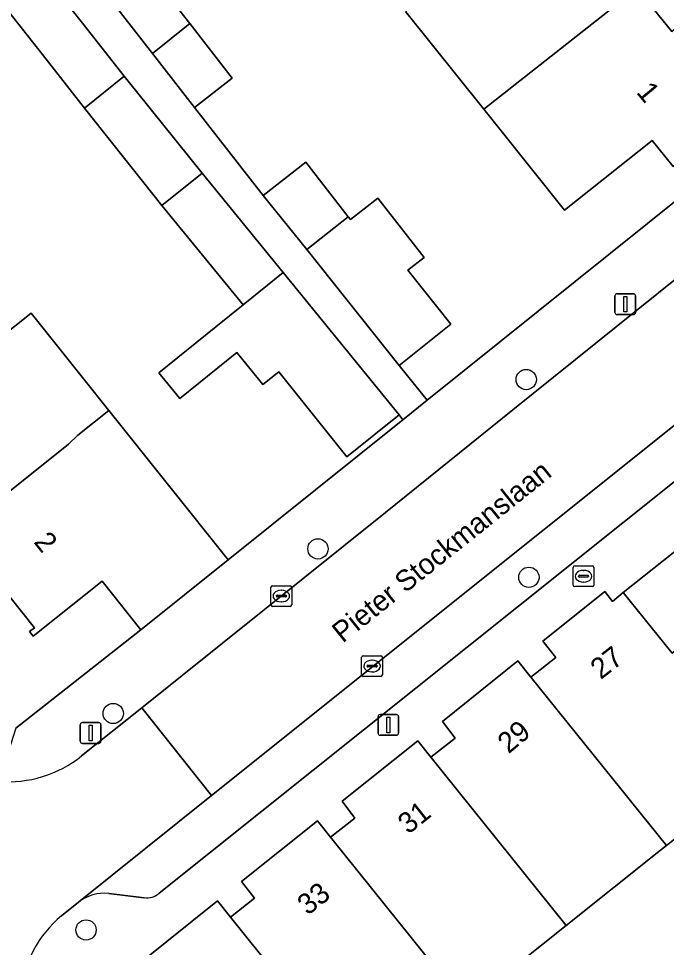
# Model space of a CAD drawing. Extents: x 157445 to 158888, y 383061 to 384688.
# Drawn here: x 158261.63 to 158292.88, y 384010.07 to 384054.9 of the extents above; entities that cross this region are included whole.
import ezdxf

# ---------------------------------------------------------------- set-up
doc = ezdxf.new("R2010")
doc.units = 0
for name, color, linetype in [('IMGEO_Boom', 7, 'Continuous'), ('IMGEO_Brandkraan', 7, 'Continuous'), ('IMGEO_Erf', 7, 'Continuous'), ('IMGEO_Kolk', 7, 'Continuous'), ('IMGEO_Lichtmast', 7, 'Continuous'), ('IMGEO_Muur', 7, 'Continuous'), ('IMGEO_Openbare_ruimte_label', 7, 'Continuous'), ('IMGEO_Pand', 7, 'Continuous'), ('IMGEO_Pand_nummerreeks', 7, 'Continuous'), ('IMGEO_Parkeervlak_open', 7, 'Continuous'), ('IMGEO_Rijbaan_lokaal_open', 7, 'Continuous'), ('IMGEO_Voetpad_open', 7, 'Continuous')]:
    doc.layers.add(name, color=color, linetype=linetype)

msp = doc.modelspace()

# ---------------------------------------------------------------- linework, layer by layer
at = {"layer": 'IMGEO_Boom'}
for centre in [(158286.12, 384037.477), (158276.073, 384029.305), (158286.247, 384027.933), (158266.197, 384021.361), (158264.883, 384010.913)]:
    msp.add_circle(centre, 0.489, dxfattribs=at)
at = {"layer": 'IMGEO_Brandkraan'}
for p, q in [((158288.384, 384027.56), (158288.384, 384028.412)), ((158288.459, 384028.486), (158289.311, 384028.486)), ((158288.872, 384028.266), (158288.897, 384028.266)), ((158289.385, 384028.412), (158289.385, 384027.56)), ((158288.643, 384027.98), (158288.643, 384027.992)), ((158289.081, 384027.943), (158288.683, 384027.943)), ((158288.686, 384028.029), (158289.084, 384028.029)), ((158289.127, 384027.992), (158289.127, 384027.98)), ((158289.311, 384027.486), (158288.459, 384027.486)), ((158288.895, 384027.706), (158288.87, 384027.706))]:
    msp.add_line(p, q, dxfattribs=at)
for points in [[(158288.384, 384027.56), (158288.384, 384028.412)], [(158288.459, 384028.486), (158289.311, 384028.486)], [(158289.385, 384028.412), (158289.385, 384027.56)], [(158289.311, 384027.486), (158288.459, 384027.486)]]:
    msp.add_lwpolyline(points, dxfattribs=at)
for centre, radius, start, end in [((158288.461, 384028.41), 0.0765, 91.552, 178.448), ((158288.461, 384028.41), 0.0765, 91.552, 178.448), ((158289.309, 384028.41), 0.0765, 1.552, 88.448), ((158289.309, 384028.41), 0.0765, 1.552, 88.448), ((158288.683, 384027.989), 0.0403, 85.8775, 175.7526), ((158288.68, 384027.979), 0.0366, 178.938, 274.7102), ((158289.084, 384027.986), 0.043, 264.8664, 352.4533), ((158289.088, 384027.991), 0.0386, 1.7309, 96.639), ((158288.461, 384027.562), 0.0765, 181.552, 268.448), ((158288.461, 384027.562), 0.0765, 181.552, 268.448), ((158289.309, 384027.562), 0.0765, 271.552, 358.448), ((158289.309, 384027.562), 0.0765, 271.552, 358.448)]:
    msp.add_arc(centre, radius, start, end, dxfattribs=at)
for centre, major_axis, ratio, start_param, end_param in [((158288.871, 384027.986), (-0.387, 0.002), 0.722429, 4.712389, 7.853982), ((158288.896, 384027.986), (-0.39, 0.002), 0.717154, 1.570796, 4.712389)]:
    msp.add_ellipse(centre, major_axis=major_axis, ratio=ratio, start_param=start_param, end_param=end_param, dxfattribs=at)
at = {"layer": 'IMGEO_Erf'}
for points in [[(158260.735, 384039.489), (158262.233, 384040.68), (158262.364, 384040.516), (158265.981, 384035.99), (158271.747, 384028.775), (158280.174, 384035.54), (158279.986, 384035.767), (158277.464, 384033.752), (158276.315, 384035.191), (158274.185, 384037.857), (158273.413, 384037.232), (158272.158, 384038.782), (158269.406, 384036.557), (158268.402, 384037.799), (158271.153, 384040.024), (158272.465, 384041.085), (158268.543, 384045.872), (158264.816, 384050.577), (158262.786, 384053.16), (158261.097, 384055.309), (158263.023, 384056.822), (158262.927, 384056.943), (158257.574, 384052.666)], [(158267.962, 384057.117), (158269.885, 384054.652), (158271.94, 384052.019), (158270.121, 384050.6), (158273.434, 384046.366), (158275.483, 384047.962), (158277.532, 384045.332), (158277.639, 384045.195), (158278.968, 384046.231), (158281.198, 384043.369), (158280.408, 384042.754), (158282.489, 384040.149), (158279.995, 384038.156), (158281.342, 384036.478), (158297.322, 384049.307)], [(158291.558, 384056.245), (158293.138, 384054.267), (158293.463, 384054.531), (158295.672, 384051.816), (158295.456, 384051.644), (158296.475, 384050.368), (158293.201, 384047.752), (158292.191, 384049.016), (158287.973, 384045.646), (158284.853, 384049.553), (158284.081, 384050.519), (158280.303, 384055.246)], [(158315.854, 384033.348), (158311.006, 384029.468), (158306.179, 384025.604), (158301.457, 384021.836), (158301.362, 384021.957), (158299.436, 384020.42), (158297.488, 384018.866), (158297.584, 384018.751), (158297.443, 384018.631), (158292.88, 384014.987), (158292.593, 384014.758), (158288.048, 384011.133), (158283.207, 384007.272)], [(158261.493, 384020.649), (158267.528, 384025.404), (158265.655, 384027.748), (158262.335, 384025.095), (158262.162, 384025.311), (158262.397, 384025.498), (158258.817, 384029.979), (158258.568, 384029.779), (158258.464, 384029.909), (158258.358, 384030.042)]]:
    msp.add_lwpolyline(points, dxfattribs=at)
msp.add_lwpolyline([(158290.803, 384027.201), (158293.166, 384024.276), (158295.093, 384025.823), (158297.021, 384027.371), (158294.694, 384030.294)], close=True, dxfattribs=at)
at = {"layer": 'IMGEO_Kolk'}
for p, q in [((158273.805, 384026.603), (158273.805, 384027.455)), ((158273.88, 384027.529), (158274.732, 384027.529)), ((158274.293, 384027.309), (158274.318, 384027.309)), ((158274.806, 384027.455), (158274.806, 384026.603)), ((158274.064, 384027.023), (158274.064, 384027.035)), ((158274.502, 384026.986), (158274.104, 384026.986)), ((158274.107, 384027.072), (158274.505, 384027.072)), ((158274.548, 384027.035), (158274.548, 384027.023)), ((158274.732, 384026.529), (158273.88, 384026.529)), ((158274.316, 384026.749), (158274.291, 384026.749)), ((158278.255, 384024.149), (158279.107, 384024.149)), ((158278.18, 384023.223), (158278.18, 384024.075)), ((158278.482, 384023.692), (158278.88, 384023.692)), ((158278.668, 384023.929), (158278.693, 384023.929)), ((158279.181, 384024.075), (158279.181, 384023.223)), ((158278.439, 384023.643), (158278.439, 384023.655)), ((158278.877, 384023.606), (158278.479, 384023.606)), ((158278.691, 384023.369), (158278.666, 384023.369)), ((158278.923, 384023.655), (158278.923, 384023.643)), ((158279.107, 384023.149), (158278.255, 384023.149))]:
    msp.add_line(p, q, dxfattribs=at)
for points in [[(158273.805, 384026.603), (158273.805, 384027.455)], [(158273.88, 384027.529), (158274.732, 384027.529)], [(158274.806, 384027.455), (158274.806, 384026.603)], [(158274.732, 384026.529), (158273.88, 384026.529)], [(158278.255, 384024.149), (158279.107, 384024.149)], [(158278.18, 384023.223), (158278.18, 384024.075)], [(158279.181, 384024.075), (158279.181, 384023.223)], [(158279.107, 384023.149), (158278.255, 384023.149)]]:
    msp.add_lwpolyline(points, dxfattribs=at)
for centre, radius, start, end in [((158273.882, 384027.453), 0.0765, 91.552, 178.448), ((158273.882, 384027.453), 0.0765, 91.552, 178.448), ((158274.73, 384027.453), 0.0765, 1.552, 88.448), ((158274.73, 384027.453), 0.0765, 1.552, 88.448), ((158274.104, 384027.032), 0.0403, 85.8775, 175.7526), ((158274.101, 384027.022), 0.0366, 178.938, 274.7102), ((158274.505, 384027.029), 0.043, 264.8664, 352.4533), ((158274.509, 384027.034), 0.0386, 1.7309, 96.639), ((158273.882, 384026.605), 0.0765, 181.552, 268.448), ((158273.882, 384026.605), 0.0765, 181.552, 268.448), ((158274.73, 384026.605), 0.0765, 271.552, 358.448), ((158274.73, 384026.605), 0.0765, 271.552, 358.448), ((158278.257, 384024.073), 0.0765, 91.552, 178.448), ((158278.257, 384024.073), 0.0765, 91.552, 178.448), ((158279.105, 384024.073), 0.0765, 1.552, 88.448), ((158279.105, 384024.073), 0.0765, 1.552, 88.448), ((158278.479, 384023.652), 0.0403, 85.8775, 175.7526), ((158278.884, 384023.654), 0.0386, 1.7309, 96.639), ((158278.476, 384023.642), 0.0366, 178.938, 274.7102), ((158278.88, 384023.649), 0.043, 264.8664, 352.4533), ((158278.257, 384023.225), 0.0765, 181.552, 268.448), ((158278.257, 384023.225), 0.0765, 181.552, 268.448), ((158279.105, 384023.225), 0.0765, 271.552, 358.448), ((158279.105, 384023.225), 0.0765, 271.552, 358.448)]:
    msp.add_arc(centre, radius, start, end, dxfattribs=at)
for centre, major_axis, ratio, start_param, end_param in [((158274.292, 384027.029), (-0.387, 0.002), 0.722429, 4.712389, 7.853982), ((158274.317, 384027.029), (-0.39, 0.002), 0.717154, 1.570796, 4.712389), ((158278.667, 384023.649), (-0.387, 0.002), 0.722429, 4.712389, 7.853982), ((158278.692, 384023.649), (-0.39, 0.002), 0.717154, 1.570796, 4.712389)]:
    msp.add_ellipse(centre, major_axis=major_axis, ratio=ratio, start_param=start_param, end_param=end_param, dxfattribs=at)
at = {"layer": 'IMGEO_Lichtmast'}
for p, q in [((158290.401, 384040.714), (158290.401, 384041.514)), ((158290.401, 384041.514), (158290.401, 384040.714)), ((158290.501, 384041.614), (158291.291, 384041.614)), ((158291.291, 384041.614), (158290.501, 384041.614)), ((158291.391, 384041.514), (158291.391, 384040.714)), ((158291.391, 384040.714), (158291.391, 384041.514)), ((158291.291, 384040.614), (158290.501, 384040.614)), ((158290.501, 384040.614), (158291.291, 384040.614)), ((158278.969, 384020.41), (158278.969, 384021.21)), ((158278.969, 384021.21), (158278.969, 384020.41)), ((158279.069, 384021.31), (158279.859, 384021.31)), ((158279.859, 384021.31), (158279.069, 384021.31)), ((158279.959, 384021.21), (158279.959, 384020.41)), ((158279.959, 384020.41), (158279.959, 384021.21)), ((158264.608, 384020.019), (158264.608, 384020.819)), ((158264.608, 384020.819), (158264.608, 384020.019)), ((158264.708, 384020.919), (158265.498, 384020.919)), ((158265.498, 384020.919), (158264.708, 384020.919)), ((158265.598, 384020.819), (158265.598, 384020.019)), ((158265.598, 384020.019), (158265.598, 384020.819)), ((158279.859, 384020.31), (158279.069, 384020.31)), ((158279.069, 384020.31), (158279.859, 384020.31)), ((158265.498, 384019.919), (158264.708, 384019.919)), ((158264.708, 384019.919), (158265.498, 384019.919))]:
    msp.add_line(p, q, dxfattribs=at)
for points in [[(158290.821, 384041.489), (158290.971, 384041.489), (158290.971, 384040.739), (158290.821, 384040.739), (158290.821, 384041.489)], [(158279.389, 384021.185), (158279.539, 384021.185), (158279.539, 384020.435), (158279.389, 384020.435), (158279.389, 384021.185)], [(158265.028, 384020.794), (158265.178, 384020.794), (158265.178, 384020.044), (158265.028, 384020.044), (158265.028, 384020.794)]]:
    msp.add_lwpolyline(points, dxfattribs=at)
for centre, start, end in [((158290.501, 384041.514), 90, 180), ((158290.501, 384041.514), 90, 180), ((158291.291, 384041.514), 0, 90), ((158291.291, 384041.514), 360, 90), ((158290.501, 384040.714), 180, 270), ((158290.501, 384040.714), 180, 270), ((158291.291, 384040.714), 270, 0), ((158291.291, 384040.714), 270, 0), ((158279.069, 384021.21), 90, 180), ((158279.069, 384021.21), 90, 180), ((158279.859, 384021.21), 0, 90), ((158279.859, 384021.21), 360, 90), ((158264.708, 384020.819), 90, 180), ((158264.708, 384020.819), 90, 180), ((158265.498, 384020.819), 0, 90), ((158265.498, 384020.819), 360, 90), ((158279.069, 384020.41), 180, 270), ((158279.069, 384020.41), 180, 270), ((158279.859, 384020.41), 270, 0), ((158279.859, 384020.41), 270, 0), ((158264.708, 384020.019), 180, 270), ((158264.708, 384020.019), 180, 270), ((158265.498, 384020.019), 270, 0), ((158265.498, 384020.019), 270, 0)]:
    msp.add_arc(centre, 0.1, start, end, dxfattribs=at)
at = {"layer": 'IMGEO_Muur'}
for points in [[(158297.322, 384049.307), (158281.338, 384036.475)], [(158271.747, 384028.775), (158280.17, 384035.537)]]:
    msp.add_lwpolyline(points, dxfattribs=at)
at = {"layer": 'IMGEO_Pand'}
for points in [[(158280.303, 384055.246), (158284.081, 384050.519), (158291.771, 384056.61), (158291.677, 384056.728), (158291.363, 384056.477), (158287.732, 384061.022), (158288.045, 384061.272), (158287.966, 384061.372)], [(158268.084, 384053.211), (158269.885, 384054.652), (158267.962, 384057.117), (158266.143, 384055.698)], [(158264.712, 384054.674), (158263.023, 384056.822), (158261.097, 384055.309), (158262.786, 384053.16), (158264.816, 384050.577), (158266.722, 384052.118)], [(158284.081, 384050.519), (158284.853, 384049.553), (158287.973, 384045.646), (158292.191, 384049.016), (158293.201, 384047.752), (158296.475, 384050.368), (158295.456, 384051.644), (158295.672, 384051.816), (158293.463, 384054.531), (158293.138, 384054.267), (158291.558, 384056.245), (158291.866, 384056.492), (158291.771, 384056.61)], [(158268.084, 384053.211), (158270.121, 384050.6), (158271.94, 384052.019), (158269.885, 384054.652)], [(158266.722, 384052.118), (158264.816, 384050.577), (158268.543, 384045.872), (158270.485, 384047.431)], [(158275.529, 384043.745), (158277.532, 384045.332), (158275.483, 384047.962), (158273.434, 384046.366)], [(158270.485, 384047.431), (158268.543, 384045.872), (158272.465, 384041.085), (158274.39, 384042.637)], [(158275.529, 384043.745), (158279.995, 384038.156), (158282.489, 384040.149), (158280.408, 384042.754), (158281.198, 384043.369), (158278.968, 384046.231), (158277.639, 384045.195), (158277.532, 384045.332)], [(158274.39, 384042.637), (158272.465, 384041.085), (158271.153, 384040.024), (158268.402, 384037.799), (158269.406, 384036.557), (158272.158, 384038.782), (158273.413, 384037.232), (158274.185, 384037.857), (158276.315, 384035.191), (158277.464, 384033.752), (158279.986, 384035.767)], [(158264.485, 384034.795), (158265.981, 384035.99), (158262.364, 384040.516), (158262.233, 384040.68), (158260.735, 384039.489), (158260.238, 384039.086), (158254.711, 384034.669), (158254.797, 384034.561), (158255.04, 384034.755), (158258.631, 384030.26), (158258.358, 384030.042), (158258.464, 384029.909), (158264.03, 384034.357)], [(158264.485, 384034.795), (158264.03, 384034.357), (158258.464, 384029.909), (158258.568, 384029.779), (158258.817, 384029.979), (158262.397, 384025.498), (158262.162, 384025.311), (158262.335, 384025.095), (158265.655, 384027.748), (158267.528, 384025.404), (158271.747, 384028.775), (158265.981, 384035.99)], [(158299.436, 384020.42), (158295.093, 384025.823), (158293.166, 384024.276), (158290.803, 384027.201), (158290.287, 384026.772), (158289.905, 384027.248), (158286.918, 384024.851), (158287.551, 384024.057), (158286.347, 384023.116), (158292.88, 384014.987), (158297.443, 384018.631), (158297.584, 384018.751), (158297.488, 384018.866)], [(158281.52, 384019.258), (158288.048, 384011.133), (158292.593, 384014.758), (158292.88, 384014.987), (158286.347, 384023.116), (158285.715, 384023.904), (158282.075, 384020.982), (158282.699, 384020.175)], [(158276.68, 384015.395), (158283.207, 384007.272), (158288.048, 384011.133), (158281.52, 384019.258), (158280.889, 384020.046), (158277.236, 384017.122), (158277.853, 384016.305)], [(158276.68, 384015.395), (158276.048, 384016.183), (158272.388, 384013.249), (158273.008, 384012.443), (158271.851, 384011.53), (158278.372, 384003.416), (158283.207, 384007.272)], [(158278.372, 384003.416), (158271.851, 384011.53), (158271.22, 384012.318), (158267.552, 384009.381), (158268.171, 384008.569), (158267.017, 384007.657), (158266.75, 384007.982), (158266.26, 384007.579), (158272.996, 383999.128)]]:
    msp.add_lwpolyline(points, close=True, dxfattribs=at)
at = {"layer": 'IMGEO_Parkeervlak_open'}
for points in [[(158268.416, 384012.69), (158310.597, 384046.395)], [(158302.977, 384043.04), (158270.942, 384017.401)], [(158270.942, 384017.401), (158264.522, 384012.26)], [(158265.982, 384012.674), (158267.684, 384012.472)]]:
    msp.add_lwpolyline(points, dxfattribs=at)
for centre, radius, start, end in [((158265.756, 384010.689), 1.998, 83.5068, 128.1558), ((158267.816, 384013.368), 0.905, 261.6362, 311.5324)]:
    msp.add_arc(centre, radius, start, end, dxfattribs=at)
at = {"layer": 'IMGEO_Rijbaan_lokaal_open'}
msp.add_lwpolyline([(158302.977, 384043.04), (158299.447, 384047.248), (158285.47, 384036.022), (158279.33, 384031.053), (158267.569, 384021.631), (158270.942, 384017.401)], close=True, dxfattribs=at)
msp.add_lwpolyline([(158263.704, 384011.591), (158264.522, 384012.26), (158270.942, 384017.401), (158267.569, 384021.631), (158264.672, 384019.31)], dxfattribs=at)
for centre, radius, start, end in [((158261.13, 384023.733), 5.666, 265.328, 308.6943), ((158266.972, 384007.54), 5.205, 128.8913, 223.6696)]:
    msp.add_arc(centre, radius, start, end, dxfattribs=at)
at = {"layer": 'IMGEO_Voetpad_open'}
for points in [[(158263.023, 384056.822), (158264.712, 384054.674), (158266.722, 384052.118), (158270.485, 384047.431), (158274.39, 384042.637), (158279.986, 384035.767), (158280.174, 384035.54), (158281.342, 384036.478), (158279.995, 384038.156), (158275.529, 384043.745), (158273.434, 384046.366), (158270.121, 384050.6), (158268.084, 384053.211), (158266.143, 384055.698)], [(158302.656, 384051.672), (158300.066, 384051.51), (158297.322, 384049.307), (158281.342, 384036.478), (158280.174, 384035.54), (158271.747, 384028.775), (158267.528, 384025.404), (158261.493, 384020.649), (158260.668, 384018.085)], [(158285.47, 384036.022), (158299.447, 384047.248), (158300.763, 384048.306)], [(158310.597, 384046.395), (158268.416, 384012.69)], [(158264.672, 384019.31), (158267.569, 384021.631), (158279.33, 384031.053), (158285.47, 384036.022)], [(158267.552, 384009.381), (158271.22, 384012.318), (158271.851, 384011.53), (158273.008, 384012.443), (158272.388, 384013.249), (158276.048, 384016.183), (158276.68, 384015.395), (158277.853, 384016.305), (158277.236, 384017.122), (158280.889, 384020.046), (158281.52, 384019.258), (158282.699, 384020.175), (158282.075, 384020.982), (158285.715, 384023.904), (158286.347, 384023.116), (158287.551, 384024.057), (158286.918, 384024.851), (158289.905, 384027.248), (158290.287, 384026.772), (158290.803, 384027.201), (158294.694, 384030.294)], [(158267.684, 384012.472), (158265.982, 384012.674)], [(158264.522, 384012.26), (158263.704, 384011.591)]]:
    msp.add_lwpolyline(points, dxfattribs=at)
for centre, radius, start, end in [((158261.13, 384023.733), 5.666, 265.328, 308.6943), ((158265.756, 384010.689), 1.998, 83.5068, 128.1558), ((158267.816, 384013.368), 0.905, 261.6362, 311.5324), ((158266.972, 384007.54), 5.205, 128.8913, 223.6696)]:
    msp.add_arc(centre, radius, start, end, dxfattribs=at)

# ---------------------------------------------------------------- texts
at = {"layer": 'IMGEO_Openbare_ruimte_label'}
msp.add_text('Pieter Stockmanslaan', height=1, rotation=38.6688, dxfattribs=at).set_placement((158277.265, 384024.73))
at = {"layer": 'IMGEO_Pand_nummerreeks'}
for s, rotation, p in [('1', 309.9176, (158291.397, 384051.326)), ('2', 308.5593, (158262.328, 384029.627)), ('27', 37.9255, (158289.716, 384022.972)), ('29', 40.1262, (158285.268, 384019.385)), ('31', 38.299, (158280.434, 384015.503)), ('33', 38.4269, (158275.583, 384011.587))]:
    msp.add_text(s, height=1, rotation=rotation, dxfattribs=at).set_placement(p)

doc.saveas('drawing.dxf')
